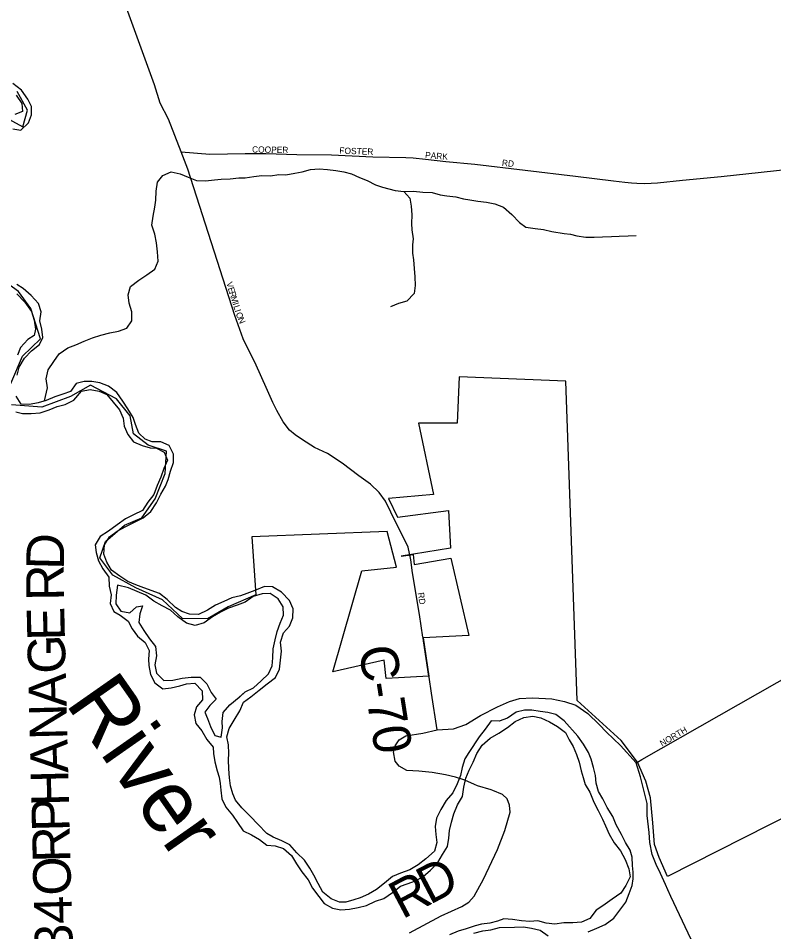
# Model space of a CAD drawing. Extents: x 1857828 to 2277390, y 930619 to 1324581.
# Drawn here: x 2015262 to 2021284, y 1230974 to 1238255 of the extents above; entities that cross this region are included whole.
import ezdxf

# ---------------------------------------------------------------- set-up
doc = ezdxf.new("R2010")
doc.units = 0
for name, color, linetype in [('GM_X_City_Street', 7, 'Continuous'), ('GM_X_City_Street_Text', 7, 'Continuous'), ('GM_X_Corporation', 7, 'Continuous'), ('GM_X_County_Road', 7, 'Continuous'), ('GM_X_County_Road_Text', 7, 'Continuous'), ('GM_X_Major_River', 7, 'Continuous'), ('GM_X_Major_River_Text', 7, 'Continuous'), ('GM_X_Minor_River', 7, 'Continuous'), ('GM_X_Township_Road_Text', 7, 'Continuous')]:
    doc.layers.add(name, color=color, linetype=linetype)

msp = doc.modelspace()

# ---------------------------------------------------------------- linework, layer by layer
at = {"layer": 'GM_X_City_Street'}
for points in [[(2018488.2, 1233320.9), (2018461.3, 1233501.6), (2018404.3, 1233834.4), (2018391.4, 1233937.4), (2018369.4, 1234038.5), (2018328.9, 1234126.7), (2018284.8, 1234209.5), (2018231.4, 1234318), (2018189.1, 1234406.2), (2018139.5, 1234474.3), (2018069.6, 1234542.3), (2017977.7, 1234608.5), (2017845.3, 1234707.8), (2017727.6, 1234785), (2017624.7, 1234834.6), (2017527.2, 1234895.3), (2017468.4, 1234933.9), (2017424.2, 1234970.7), (2017374.6, 1235038.7), (2017323.1, 1235128.8), (2017291.9, 1235193.2), (2017238.5, 1235310.9), (2017159.5, 1235491.1), (2017054.7, 1235698.8), (2016988.5, 1235884.6), (2016612.4, 1237050.8), (2016561.2, 1237189.1), (2016460.3, 1237449.8), (2016393.3, 1237578.4), (2016347.8, 1237723), (2016125.5, 1238339)], [(2016561.2, 1237189.1), (2016789, 1237171), (2017071.1, 1237176.2), (2017235.2, 1237176.3), (2017481.6, 1237168.4), (2017757.8, 1237165.3), (2018088.4, 1237151.6), (2018350.8, 1237144.1), (2018408.9, 1237141.6), (2018509.2, 1237132), (2018669.7, 1237114), (2018902.5, 1237091.8), (2019705.3, 1236995.5), (2020008.4, 1236959), (2020096.8, 1236947.2), (2020150.9, 1236942.5), (2020193, 1236939.6), (2020257.1, 1236937.2), (2020359, 1236943.7), (2020556.7, 1236964.8), (2020866.2, 1236992.6), (2022264.3, 1237144.8)], [(2020234, 1232346.2), (2021466, 1233049.5), (2021598.3, 1233125.8), (2021664.5, 1233166), (2021738.6, 1233208.2), (2021814.8, 1233252.3), (2021911.1, 1233306.6), (2022009.3, 1233362.8), (2022352.1, 1233549.1), (2022692.9, 1233662.1), (2024235.3, 1234219.2), (2024336.4, 1234270.7), (2024385.9, 1234300.4), (2024528.7, 1234411.4), (2024685.9, 1234546.4), (2024783.4, 1234632.5)]]:
    msp.add_lwpolyline(points, dxfattribs=at)
at = {"layer": 'GM_X_Corporation'}
for points in [[(2015132.4, 1237478.7), (2015297.2, 1237389.2), (2015334.7, 1237522), (2015253.9, 1237672.2)], [(2015201.4, 1235343.6), (2015296.8, 1235561), (2015438.6, 1235700.4), (2015363.4, 1235941.1), (2015264.5, 1236077.2), (2015119.7, 1236180.9)], [(2022866.1, 1232643.5), (2020437.9, 1231414.6), (2020369.9, 1231567.2), (2020333.1, 1231670.2), (2020320.2, 1231843.1), (2020301.8, 1232041.6), (2020264, 1232174.2), (2020199.3, 1232326.4), (2020068.6, 1232498.2), (2019921.2, 1232631.9), (2019718.3, 1232816), (2019627.8, 1235362.7), (2018777.2, 1235396.5), (2018760.7, 1235028.7), (2018451.4, 1235028.6), (2018573.4, 1234459), (2018213.2, 1234427), (2018285.6, 1234279.6), (2018692.5, 1234331.3), (2018706.7, 1234030.7), (2018313.1, 1233968.7), (2018411.1, 1233981.7), (2018419.2, 1233902.5), (2018709.5, 1233951.3), (2018854.8, 1233334.3), (2018488.7, 1233317.9), (2018536.2, 1233010), (2018193.7, 1232993.1), (2018180, 1233137.5), (2017770.2, 1233044.8), (2018001.5, 1233851.6), (2018278.1, 1233881.1), (2018202.7, 1234164), (2017123.9, 1234122.2), (2017155.9, 1233658.3), (2016935.7, 1233562.7), (2016771.6, 1233469.4), (2016571, 1233470.4), (2016412, 1233620.2), (2016199, 1233715.6), (2016016, 1233817), (2015913.2, 1233953.1), (2015956.8, 1234083.9), (2016108.6, 1234215.3), (2016246.8, 1234272.3), (2016352.5, 1234425.5), (2016433.8, 1234626.8), (2016443.1, 1234803.7), (2016298.5, 1234853.1), (2016179.8, 1234942.9), (2016153.2, 1235085.4), (2016044.3, 1235221.4), (2015837.2, 1235330.8), (2015677.2, 1235239.6), (2015450.9, 1235156), (2015208.1, 1235172.8)]]:
    msp.add_lwpolyline(points, dxfattribs=at)
at = {"layer": 'GM_X_County_Road'}
for points in [[(2018537.1, 1233004.4), (2018536.2, 1233010), (2018492.6, 1233292), (2018488.7, 1233317.9), (2018488.2, 1233320.9)], [(2018601, 1232582.2), (2018556.9, 1232876.4), (2018537.1, 1233004.4)], [(2018899.2, 1232147.8), (2018822.7, 1232181.9), (2018746.3, 1232205.3), (2018669.1, 1232223.7), (2018562.4, 1232243.9), (2018455.8, 1232254.9), (2018358.3, 1232260.4), (2018297.6, 1232293.5), (2018266.4, 1232334), (2018253.5, 1232409.4), (2018266.4, 1232457.2), (2018299.5, 1232503.1), (2018352.8, 1232536.2), (2018487, 1232556.5), (2018601, 1232582.2), (2018731.6, 1232591.4), (2018830.9, 1232626.3), (2018946.7, 1232698.1), (2019083, 1232765.6), (2019178.4, 1232810.2), (2019257.4, 1232832.3), (2019362.3, 1232839.6), (2019514.9, 1232830.4), (2019617.8, 1232808.4), (2019707.9, 1232779), (2019801.7, 1232712.8), (2019891.8, 1232626.3), (2019950.7, 1232565.7), (2020062.8, 1232459), (2020188, 1232319.9), (2020199.3, 1232326.4), (2020234, 1232346.2)], [(2020420.6, 1231350.5), (2020380.9, 1231438.5), (2020346, 1231510.2), (2020314.7, 1231589.3), (2020296.3, 1231686.8), (2020292.6, 1231765.8), (2020274.3, 1231900.1), (2020274.3, 1231995.7), (2020261.4, 1232049), (2020222.8, 1232209), (2020188, 1232319.9)], [(2019044.2, 1232098.9), (2019031.3, 1232104.2), (2018922.8, 1232137.2), (2018899.2, 1232147.8)], [(2018380.1, 1230965.6), (2018634.1, 1231101.5), (2018796.8, 1231175.1), (2018854.7, 1231210.8), (2018897, 1231257.5), (2018970.6, 1231393.5), (2019082.8, 1231629.8), (2019141.6, 1231780.5), (2019183.9, 1231927.6), (2019178.4, 1231982.8), (2019160, 1232032.4), (2019121.4, 1232067.4), (2019044.2, 1232098.9)], [(2020465.1, 1231254.3), (2020439.8, 1231308), (2020420.6, 1231350.5)], [(2021327.8, 1229835.2), (2021267.2, 1229912.4), (2021208.3, 1229962), (2021145.8, 1230013.5), (2021070.4, 1230055.8), (2021024.5, 1230072.4), (2020984, 1230136.7), (2020741.3, 1230669.9), (2020465.1, 1231254.3)]]:
    msp.add_lwpolyline(points, dxfattribs=at)
at = {"layer": 'GM_X_Major_River'}
for points in [[(2015218.7, 1237373), (2015283, 1237361.6), (2015342.7, 1237420.4), (2015366.3, 1237484.9), (2015367.8, 1237551.2), (2015339.2, 1237611.2), (2015288.4, 1237681.1), (2015219.7, 1237734.7)], [(2015244.6, 1237642.5), (2015289.3, 1237574.6), (2015295.8, 1237510.4), (2015235.8, 1237487.7)], [(2015252.9, 1235410.4), (2015268.4, 1235474.8), (2015312, 1235545.5), (2015367.7, 1235604.3), (2015431.5, 1235655.1), (2015457.2, 1235711.6), (2015448.6, 1235775.8), (2015434, 1235844), (2015443.5, 1235914.4), (2015422.8, 1235980.5), (2015366.1, 1236046.3), (2015301.4, 1236102), (2015251, 1236131.7)], [(2015251.6, 1236057.3), (2015314.4, 1235991.6), (2015367.2, 1235917.7), (2015389.8, 1235849.6), (2015398.4, 1235777.4), (2015388.8, 1235727.1), (2015336.9, 1235694.4), (2015279.2, 1235629.6), (2015255.6, 1235569.1)], [(2016257.7, 1234274.3), (2016319.6, 1234323.1), (2016363.1, 1234393.8), (2016398.7, 1234462.5), (2016436.3, 1234525.1), (2016456, 1234577.5), (2016475.5, 1234644), (2016499, 1234714.5), (2016498.4, 1234780.8), (2016463.8, 1234848.8), (2016397.3, 1234878.4), (2016329, 1234879.8), (2016274.7, 1234901.4), (2016224.1, 1234949.1), (2016197.4, 1235017.2), (2016176.9, 1235073.2), (2016134.2, 1235143.2), (2016095.6, 1235203.1), (2016046.8, 1235271), (2015982.2, 1235322.6), (2015911.7, 1235350.1), (2015849.4, 1235359.6), (2015787.2, 1235361), (2015723.1, 1235344.4), (2015679.5, 1235279.7), (2015617.4, 1235259), (2015553.4, 1235238.3), (2015485.4, 1235209.6), (2015421.3, 1235190.9), (2015351.2, 1235176.2), (2015284.9, 1235179.6), (2015246.3, 1235241.6)], [(2015243.3, 1235116.9), (2015295.6, 1235105.4), (2015363.8, 1235106), (2015436, 1235110.7), (2015508.1, 1235133.4), (2015572.1, 1235160.1), (2015636.2, 1235176.8), (2015704.1, 1235211.6), (2015765.8, 1235282.5), (2015833.9, 1235295.1), (2015906.3, 1235281.7), (2015966.7, 1235256.2), (2016017.4, 1235194.3), (2016068, 1235134.5), (2016098.7, 1235068.5), (2016105.2, 1235004.3), (2016135.9, 1234936.3), (2016180.5, 1234878.4), (2016249, 1234848.9), (2016313.4, 1234831.4), (2016363.6, 1234827.8), (2016426.1, 1234796.2), (2016450.7, 1234732.2), (2016421.1, 1234667.6), (2016397.6, 1234597.1), (2016368, 1234530.5), (2016342.5, 1234460), (2016294.9, 1234397.2)], [(2016294.9, 1234397.2), (2016251.2, 1234332.6), (2016181.3, 1234297.8), (2016117.3, 1234265), (2016049.5, 1234218.2), (2015981.7, 1234167.3), (2015915.8, 1234124.6), (2015874.2, 1234057.9), (2015882.7, 1233997.7), (2015901.3, 1233929.5), (2015936, 1233865.6), (2015984.7, 1233799.7), (2015985.3, 1233727.4), (2016001.9, 1233659.2), (2015994.4, 1233590.8), (2016025.1, 1233526.8), (2016075.5, 1233497.1), (2016138.1, 1233449.5), (2016168.7, 1233387.5), (2016213.3, 1233329.6), (2016274, 1233279.9), (2016306.6, 1233216), (2016301.2, 1233147.6), (2016303.6, 1233097.4), (2016316.2, 1233025.2), (2016350.9, 1232959.2), (2016413.5, 1232911.5), (2016481.7, 1232918.2), (2016549.8, 1232934.9), (2016601.8, 1232951.4), (2016670, 1232954.1), (2016728.7, 1232894.3), (2016731.3, 1232822), (2016683.6, 1232767.3), (2016664.1, 1232702.9), (2016678.7, 1232634.7), (2016725.3, 1232576.8), (2016766, 1232506.9), (2016814.7, 1232445.1), (2016819.1, 1232394.9), (2016829.7, 1232328.7), (2016846.4, 1232256.5), (2016864.8, 1232206.4), (2016871.3, 1232156.3), (2016877.7, 1232102.1), (2016884.3, 1232033.8), (2016917, 1231967.8), (2016969.7, 1231904), (2017010.3, 1231844.1), (2017055, 1231778.2), (2017121.5, 1231746.7), (2017186, 1231709.1), (2017244.6, 1231665.4), (2017308.9, 1231658), (2017377.3, 1231638.5), (2017439.9, 1231582.8), (2017480.6, 1231514.9), (2017523.3, 1231451), (2017572, 1231389.1), (2017606.7, 1231321.1), (2017657.4, 1231255.3), (2017700, 1231199.4), (2017766.5, 1231161.9), (2017832.9, 1231148.4), (2017903.1, 1231153.1), (2017971.2, 1231167.8), (2018037.3, 1231184.4), (2018109.3, 1231217.2), (2018177.3, 1231237.9), (2018245.2, 1231286.8), (2018309, 1231337.6), (2018361, 1231356.1), (2018429.1, 1231378.9), (2018489, 1231415.6), (2018548.8, 1231464.3), (2018606.5, 1231525.1), (2018644.1, 1231589.8), (2018683.7, 1231654.4), (2018693.2, 1231718.8), (2018700.7, 1231781.2), (2018716.2, 1231847.6), (2018733.7, 1231914.1), (2018763.2, 1231986.7), (2018802.8, 1232053.3), (2018814.3, 1232125.8), (2018829.7, 1232198.2), (2018855.3, 1232260.8), (2018888.9, 1232325.4), (2018918.4, 1232396), (2018960, 1232460.6), (2019023.8, 1232517.5), (2019093.7, 1232556.3), (2019161.6, 1232603.1), (2019223.4, 1232649.9), (2019293.4, 1232682.7), (2019363.5, 1232693.4), (2019427.9, 1232679.9), (2019496.4, 1232648.4), (2019560.9, 1232610.8), (2019625.5, 1232561.1), (2019654.1, 1232505.1)], [(2019298.9, 1232739), (2019230.8, 1232724.3), (2019163, 1232675.4), (2019096.9, 1232652.8), (2019032.7, 1232656.2), (2018983.1, 1232589.4), (2018937.4, 1232528.7), (2018854.1, 1232403.4), (2018822.4, 1232352.9), (2018800.9, 1232284.4), (2018787.4, 1232220), (2018761.9, 1232153.4), (2018726.3, 1232080.8), (2018672.7, 1232020), (2018631.1, 1231949.3), (2018595.5, 1231880.7), (2018586, 1231814.3), (2018590.6, 1231750), (2018599.1, 1231685.8), (2018579.6, 1231617.3), (2018509.9, 1231554.4), (2018450.1, 1231507.6), (2018384.2, 1231468.9), (2018310.1, 1231442.1), (2018246.1, 1231413.4), (2018182.3, 1231362.6), (2018116.5, 1231311.7), (2018054.6, 1231273), (2017988.6, 1231244.3), (2017936.6, 1231229.7), (2017872.5, 1231211.1), (2017822.3, 1231210.6), (2017755.9, 1231236.1), (2017691.2, 1231289.8), (2017652.5, 1231359.7), (2017617.9, 1231425.7), (2017585.3, 1231479.7), (2017542.6, 1231545.6), (2017481.9, 1231603.3), (2017427.2, 1231667.1), (2017362.7, 1231698.6), (2017294.2, 1231728.1), (2017243.8, 1231757.8), (2017171, 1231831.5), (2017112.3, 1231893.3), (2017043.5, 1231960.9), (2016992.8, 1232022.8), (2016972.3, 1232072.8), (2016953.7, 1232136.9), (2016945.2, 1232201.1), (2016940.5, 1232273.4), (2016938, 1232343.7), (2016939.6, 1232394), (2016937, 1232464.3), (2016924.4, 1232528.4), (2016941.9, 1232594.9), (2016983.5, 1232659.6), (2017027.1, 1232734.3), (2017056.6, 1232802.9), (2017116.5, 1232847.6), (2017182.3, 1232898.5), (2017246.1, 1232949.3), (2017311.9, 1233000.1), (2017345.4, 1233066.7), (2017352.9, 1233139.1), (2017360.3, 1233209.5), (2017353.7, 1233281.8), (2017375.2, 1233356.3), (2017424.9, 1233411), (2017450.5, 1233475.6), (2017453.9, 1233547.9), (2017423.2, 1233613.9), (2017360.5, 1233681.7), (2017289.9, 1233723.2), (2017223.6, 1233724.6), (2017147.6, 1233693.8), (2017083.6, 1233669.1), (2017033.6, 1233652.6), (2016963.5, 1233635.8), (2016901.5, 1233607.1), (2016835.5, 1233578.4), (2016771.6, 1233537.6), (2016699.6, 1233502.8), (2016627.3, 1233506.2), (2016564.9, 1233527.7), (2016514.5, 1233559.4), (2016447.8, 1233621.1), (2016387.2, 1233668.8), (2016262.4, 1233715.8), (2016197.9, 1233739.4), (2016135.5, 1233764.9), (2016072.9, 1233808.5), (2016006.3, 1233856.1), (2015967.6, 1233920.1), (2015943, 1233984.2), (2015948.4, 1234058.5), (2015990.1, 1234121.2), (2016049.9, 1234166), (2016119.9, 1234202.8), (2016189.8, 1234237.6), (2016257.7, 1234274.3)], [(2016053.2, 1233737.4), (2016042.1, 1233655.6), (2016038.6, 1233587.2), (2016079.2, 1233529.3), (2016151.6, 1233515.9), (2016203.4, 1233564.6), (2016253.5, 1233571.1), (2016229.9, 1233508.6), (2016222.5, 1233440.2), (2016263.1, 1233376.3), (2016307.8, 1233308.4), (2016356.5, 1233246.6), (2016363.1, 1233174.3), (2016349.7, 1233101.8), (2016364.3, 1233035.7), (2016423, 1232975.9), (2016495.2, 1232980.6), (2016567.3, 1232995.3), (2016639.5, 1233004), (2016711.8, 1233002.7), (2016764.4, 1232948.9), (2016799.1, 1232880.9), (2016839.7, 1232827), (2016789.9, 1232776.3), (2016750.2, 1232723.8), (2016770.7, 1232673.7), (2016793.3, 1232609.6), (2016828, 1232539.6), (2016880.3, 1232526), (2016889.7, 1232598.4), (2016887.3, 1232648.7), (2016894.7, 1232721.1), (2016948.4, 1232783.8), (2017023.1, 1232843.6), (2017022.9, 1232843.5)], [(2016053.1, 1233736.9), (2016042.1, 1233655.6), (2016038.6, 1233587.2), (2016079.2, 1233529.3), (2016151.6, 1233515.9), (2016203.4, 1233564.6), (2016253.5, 1233571.1), (2016229.9, 1233508.6), (2016222.5, 1233440.2), (2016263.1, 1233376.3), (2016307.8, 1233308.4), (2016356.5, 1233246.6), (2016363.1, 1233174.3), (2016349.7, 1233101.8), (2016364.3, 1233035.7), (2016423, 1232975.9), (2016495.2, 1232980.6), (2016567.3, 1232995.3), (2016639.5, 1233004), (2016711.8, 1233002.7), (2016764.4, 1232948.9), (2016799.1, 1232880.9), (2016839.7, 1232827), (2016789.9, 1232776.3), (2016750.2, 1232723.8), (2016770.7, 1232673.7), (2016793.3, 1232609.6), (2016828, 1232539.6), (2016880.3, 1232526), (2016889.7, 1232598.4), (2016887.3, 1232648.7), (2016894.7, 1232721.1), (2016948.4, 1232783.8), (2017023.1, 1232843.6), (2017024.8, 1232845.2)], [(2017024.6, 1232844.9), (2017072, 1232885.4), (2017135.9, 1232918.1), (2017197.7, 1232972.9), (2017257.4, 1233029.8), (2017287, 1233092.3), (2017292.5, 1233156.7), (2017293.9, 1233229), (2017309.4, 1233301.5), (2017324.9, 1233367.9), (2017350.4, 1233434.4), (2017376, 1233497), (2017373.5, 1233563.2), (2017332.8, 1233627.2), (2017270.2, 1233668.8), (2017206, 1233666.2), (2017134, 1233645.4), (2017070.1, 1233600.7), (2017006.1, 1233578), (2016938, 1233553.2), (2016874.1, 1233520.5), (2016810.2, 1233483.8), (2016744.3, 1233436.9), (2016672.2, 1233416.2), (2016601.9, 1233433.6), (2016535.2, 1233483.2), (2016474.6, 1233536.9), (2016410, 1233572.5), (2016343.5, 1233610.1), (2016278.9, 1233655.7), (2016210.4, 1233685.2), (2016139.9, 1233714.7), (2016052.9, 1233737.5)], [(2017022.9, 1232843.5), (2017072, 1232885.4), (2017135.9, 1232918.1), (2017197.7, 1232972.9), (2017257.4, 1233029.8), (2017287, 1233092.3), (2017292.5, 1233156.7), (2017293.9, 1233229), (2017309.4, 1233301.5), (2017324.9, 1233367.9), (2017350.4, 1233434.4), (2017376, 1233497), (2017373.5, 1233563.2), (2017332.8, 1233627.2), (2017270.2, 1233668.8), (2017206, 1233666.2), (2017134, 1233645.4), (2017070.1, 1233600.7), (2017006.1, 1233578), (2016938, 1233553.2), (2016874.1, 1233520.5), (2016810.2, 1233483.8), (2016744.3, 1233436.9), (2016672.2, 1233416.2), (2016601.9, 1233433.6), (2016535.2, 1233483.2), (2016474.6, 1233536.9), (2016410, 1233572.5), (2016343.5, 1233610.1), (2016278.9, 1233655.7), (2016210.4, 1233685.2), (2016139.9, 1233714.7), (2016053.2, 1233737.4)], [(2019805.2, 1230973.5), (2019875.2, 1231002.3), (2019941.1, 1231033), (2020009, 1231081.9), (2020056.6, 1231146.6), (2020104.3, 1231209.3), (2020131.8, 1231277.9), (2020155.4, 1231342.4), (2020162.9, 1231394.7), (2020164.5, 1231448.9), (2020158.1, 1231501.1), (2020155.5, 1231569.4), (2020141, 1231623.5), (2020102.4, 1231685.5), (2020071.7, 1231749.5), (2020028.9, 1231827.4), (2020002.3, 1231891.5), (2019957.6, 1231963.4), (2019920.9, 1232033.4), (2019886.3, 1232091.4), (2019867.7, 1232157.5), (2019863.1, 1232219.7), (2019848.6, 1232283.9), (2019828, 1232350), (2019807.4, 1232404.1), (2019768.8, 1232468), (2019724.1, 1232531.9), (2019614.7, 1232655.5), (2019546.1, 1232705.1), (2019483.7, 1232720.6), (2019421.4, 1232730.1), (2019357.1, 1232739.5), (2019298.9, 1232739)], [(2019654.1, 1232505.1), (2019686.6, 1232451.2), (2019713.3, 1232387.1), (2019733.8, 1232325), (2019750.4, 1232256.9), (2019764.9, 1232202.8), (2019781.5, 1232146.7), (2019818.1, 1232086.7), (2019850.9, 1232006.6), (2019885.5, 1231940.7), (2019918.2, 1231872.6), (2019942.7, 1231818.6), (2019971.4, 1231752.6), (2020012.1, 1231682.6), (2020062.8, 1231618.8), (2020099.5, 1231550.8), (2020130.2, 1231474.8), (2020139.2, 1231412.2), (2020105.2, 1231341.9), (2020065.5, 1231281.3), (2019997.7, 1231234.5), (2019923.2, 1231181.6), (2019870, 1231146.9), (2019818.3, 1231080.1), (2019752.4, 1231049.4), (2019682.2, 1231044.7), (2019609.9, 1231046.1), (2019539.8, 1231033.4), (2019471.4, 1231042.8), (2019405.1, 1231060.3), (2019338.9, 1231055.7), (2019272.6, 1231061.1), (2019202.3, 1231072.5), (2019134, 1231077.9), (2019082, 1231057.3), (2019021.9, 1231042.7), (2018953.7, 1231034.1), (2018903.6, 1231021.6), (2018833.6, 1230996.8), (2018767.5, 1230980.1), (2018699.5, 1230949.4)], [(2018894.1, 1230963.2), (2018964.2, 1230981.9), (2019028.3, 1230990.6), (2019098.4, 1231009.3), (2019218.8, 1231010.4), (2019289, 1231013), (2019353.4, 1231001.6), (2019421.7, 1230986.1), (2019486.3, 1230942.5)]]:
    msp.add_lwpolyline(points, dxfattribs=at)
at = {"layer": 'GM_X_Minor_River'}
for points in [[(2015470, 1235205.3), (2015494.6, 1235308.1), (2015484, 1235380.3), (2015499.4, 1235452.8), (2015545.1, 1235519.5), (2015586.7, 1235580.2), (2015656.6, 1235627.1), (2015720.6, 1235651.7), (2015786.6, 1235680.5), (2015852.6, 1235707.2), (2015920.6, 1235729.9), (2015992.7, 1235748.7), (2016060.9, 1235761.3), (2016126.9, 1235784), (2016166.6, 1235842.7), (2016168, 1235915), (2016147.3, 1235983.1), (2016138.8, 1236051.4), (2016156.3, 1236117.8), (2016222.1, 1236166.6), (2016288, 1236209.4), (2016349.8, 1236254.2), (2016377.4, 1236318.8), (2016372.8, 1236393.1), (2016364.1, 1236465.3), (2016351.5, 1236533.5), (2016326.9, 1236605.6), (2016336.3, 1236678), (2016351.8, 1236750.5), (2016359.3, 1236804.8), (2016360.8, 1236877.2), (2016372.2, 1236949.6), (2016413.9, 1237002.2), (2016481.9, 1237031), (2016552.3, 1237015.5), (2016616.7, 1236988), (2016683.2, 1236960.5), (2016755.5, 1236959.1), (2016825.7, 1236965.8), (2016879.8, 1236972.3), (2016952, 1236975), (2017020.2, 1236983.6), (2017070.4, 1236984.1), (2017141, 1236994.1), (2017204.7, 1237001.4), (2017272.9, 1237000), (2017339.1, 1237010.7), (2017395.3, 1237007.2), (2017465.4, 1237019.8), (2017525.6, 1237030.5), (2017591.6, 1237049.1), (2017659.8, 1237055.8), (2017726.1, 1237050.4), (2017792.4, 1237040.9), (2017856.7, 1237031.5), (2017919.1, 1237014), (2017981.5, 1236986.4), (2018043.9, 1236960.8), (2018110.4, 1236927.3), (2018164.8, 1236907.7), (2018215.1, 1236894.1), (2018265.4, 1236882.5), (2018335.7, 1236873.1), (2018382.3, 1236821.3), (2018394.8, 1236757.1), (2018399.4, 1236686.8), (2018398, 1236618.5), (2018400.4, 1236568.3), (2018409, 1236498.1), (2018405.4, 1236447.8), (2018406, 1236381.5), (2018412.4, 1236329.3), (2018417, 1236261), (2018423.6, 1236192.8), (2018426.1, 1236124.5), (2018418.6, 1236060.1), (2018360.9, 1235999.3), (2018292.8, 1235982.6), (2018228.8, 1235955.9)], [(2018335.7, 1236873.1), (2018413.9, 1236877.8), (2018486.2, 1236868.4), (2018560.5, 1236865.1), (2018624.9, 1236847.6), (2018679.1, 1236840.1), (2018749.5, 1236830.7), (2018811.8, 1236815.2), (2018862, 1236807.6), (2018926.4, 1236798.1), (2018994.7, 1236788.7), (2019061, 1236775.2), (2019131.5, 1236749.8), (2019196.2, 1236690.1), (2019256.9, 1236628.3), (2019307.4, 1236590.6), (2019381.7, 1236579.3), (2019450, 1236571.8), (2019514.4, 1236554.3), (2019614.9, 1236539.2), (2019665.1, 1236533.6), (2019715.4, 1236520), (2019785.7, 1236510.6), (2019851.9, 1236509.2), (2019920.2, 1236511.8), (2019990.4, 1236514.5), (2020052.6, 1236517.1), (2020124.8, 1236519.7), (2020189, 1236524.3)]]:
    msp.add_lwpolyline(points, dxfattribs=at)

# ---------------------------------------------------------------- texts
at = {"layer": 'GM_X_City_Street_Text'}
for s, rotation, p in [('COOPER', 358.98051, (2017125.4, 1237184.9)), ('FOSTER', 357.79869, (2017821.2, 1237176.1)), ('PARK', 355.35566, (2018503.6, 1237140.9)), ('RD', 353.99459, (2019115.4, 1237079.3)), ('V', 287.26018, (2016919, 1236144.3)), ('E', 287.26453, (2016932, 1236102.3)), ('R', 287.25063, (2016942.5, 1236068.7)), ('M', 287.26686, (2016954.2, 1236030.8)), ('I', 287.26018, (2016969.9, 1235980.4)), ('L', 287.24958, (2016976.5, 1235959.4)), ('I', 287.45644, (2016987, 1235925.6)), ('O', 290.63019, (2016994.5, 1235901.8)), ('N', 292.31523, (2017010.6, 1235859.1)), ('RD', 278.98032, (2018446.1, 1233674.6)), ('NORTH', 30.34751, (2020394.5, 1232449.2))]:
    msp.add_text(s, height=50, rotation=rotation, dxfattribs=at).set_placement(p)
at = {"layer": 'GM_X_County_Road_Text'}
for s, rotation, p in [('C-70', 278.9553, (2017974.7, 1233235.7)), ('D', 27.69407, (2018541.2, 1231186.2)), ('R', 27.90396, (2018323.7, 1231071))]:
    msp.add_text(s, height=300, rotation=rotation, dxfattribs=at).set_placement(p)
at = {"layer": 'GM_X_Major_River_Text'}
msp.add_text('River', height=500.29, rotation=304.99484, dxfattribs=at).set_placement((2015631, 1232795.4))
at = {"layer": 'GM_X_Township_Road_Text'}
for s, rotation, p in [('D', 88.61924, (2015624.3, 1233857.3)), ('R', 90.72212, (2015627.5, 1233613.8)), ('E', 91.32008, (2015634.5, 1233297.9)), ('G', 91.39896, (2015641, 1233034.1)), ('A', 91.40482, (2015647.4, 1232770.2)), ('N', 91.40261, (2015653.9, 1232506.3)), ('A', 91.40261, (2015660.4, 1232242.4)), ('H', 91.40482, (2015666.8, 1231978.5)), ('P', 91.40194, (2015671.8, 1231776.1)), ('R', 91.40518, (2015677.8, 1231529.8)), ('O', 91.40261, (2015684.3, 1231265.9)), ('T-34', 91.41498, (2015705.8, 1230438.8))]:
    msp.add_text(s, height=300, rotation=rotation, dxfattribs=at).set_placement(p)

doc.saveas('drawing.dxf')
